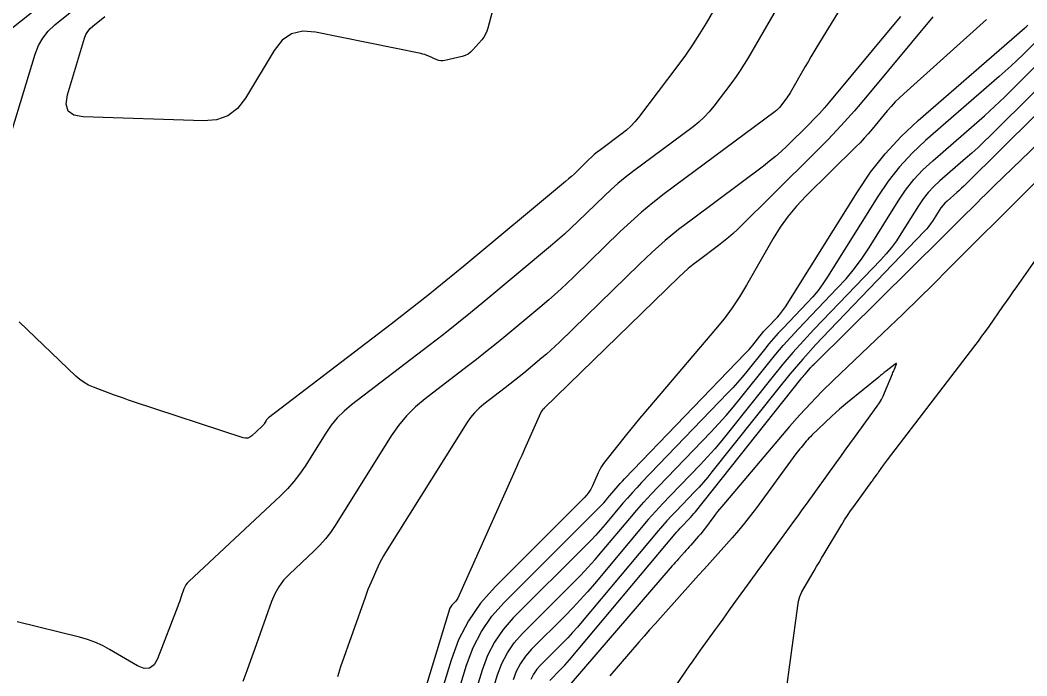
# Model space of a CAD drawing. Extents: x 1005228 to 1008882, y 1883389 to 1885754.
# Drawn here: x 1007802.3 to 1007972.9, y 1884868.6 to 1884979.6 of the extents above; entities that cross this region are included whole.
import ezdxf

# ---------------------------------------------------------------- set-up
doc = ezdxf.new("R2010")
doc.units = 0
doc.layers.add('C-ANNO-NOTE', color=7, linetype='Continuous')
doc.layers.add('S_BRIDGE', color=7, linetype='Continuous')

msp = doc.modelspace()

# ---------------------------------------------------------------- linework, layer by layer
at = {"layer": 'C-ANNO-NOTE'}
for points in [[(1007951.17, 1884997.72), (1007937.32, 1884975.1), (1007936.82, 1884974.27), (1007936.32, 1884973.44), (1007935.83, 1884972.61), (1007935.34, 1884971.77), (1007932.78, 1884967.33), (1007932.6, 1884967.04), (1007932.42, 1884966.75), (1007932.23, 1884966.47), (1007932.03, 1884966.2), (1007931.21, 1884965.12), (1007930.99, 1884964.86), (1007930.76, 1884964.62), (1007930.52, 1884964.39), (1007930.25, 1884964.18), (1007911.47, 1884950.21), (1007909.53, 1884948.71), (1007907.63, 1884947.15), (1007905.79, 1884945.52), (1007904, 1884943.84), (1007896.28, 1884936.31), (1007894.84, 1884934.94), (1007893.38, 1884933.6), (1007891.9, 1884932.29), (1007890.38, 1884931), (1007884.28, 1884925.93), (1007882.75, 1884924.67), (1007881.2, 1884923.42), (1007879.64, 1884922.19), (1007878.07, 1884920.98), (1007870.95, 1884915.53), (1007869.3, 1884914.15), (1007867.8, 1884912.65), (1007866.44, 1884911.01), (1007865.22, 1884909.25), (1007855.71, 1884894.1), (1007854.91, 1884892.92), (1007854.05, 1884891.8), (1007853.12, 1884890.74), (1007852.11, 1884889.74), (1007847.95, 1884885.85), (1007846.98, 1884884.83), (1007846.15, 1884883.72), (1007845.47, 1884882.51), (1007844.92, 1884881.22), (1007842.04, 1884873.06), (1007841.39, 1884871.25), (1007840.74, 1884869.45), (1007840.07, 1884867.65)], [(1007928.76, 1884996.85), (1007918.55, 1884979.16), (1007917.44, 1884977.3), (1007916.27, 1884975.48), (1007915.05, 1884973.7), (1007913.77, 1884971.96), (1007907.09, 1884963.17), (1007906.47, 1884962.41), (1007905.8, 1884961.7), (1007905.09, 1884961.04), (1007904.32, 1884960.43), (1007900.65, 1884957.7), (1007900.12, 1884957.29), (1007899.61, 1884956.87), (1007899.11, 1884956.42), (1007898.62, 1884955.97), (1007896.71, 1884954.1), (1007896.23, 1884953.64), (1007895.73, 1884953.19), (1007895.23, 1884952.75), (1007894.72, 1884952.31), (1007877.53, 1884938.01), (1007874.48, 1884935.5), (1007871.41, 1884933.03), (1007868.31, 1884930.58), (1007865.18, 1884928.16), (1007844.42, 1884912.29), (1007844.31, 1884912.19), (1007844.2, 1884912.08), (1007844.1, 1884911.96), (1007844.02, 1884911.84), (1007843.69, 1884911.32), (1007843.6, 1884911.19), (1007843.51, 1884911.07), (1007843.41, 1884910.95), (1007843.3, 1884910.85), (1007841.6, 1884909.26), (1007841.27, 1884909.01), (1007840.91, 1884908.88), (1007840.53, 1884908.85), (1007840.13, 1884908.93), (1007821.55, 1884915.04), (1007820.69, 1884915.32), (1007819.84, 1884915.62), (1007818.99, 1884915.92), (1007818.14, 1884916.23), (1007814.75, 1884917.48), (1007813.93, 1884917.84), (1007813.16, 1884918.27), (1007812.44, 1884918.78), (1007811.76, 1884919.36), (1007802.17, 1884928.59)], [(1007937.25, 1884993.32), (1007925.67, 1884973.25), (1007925.02, 1884972.17), (1007924.35, 1884971.12), (1007923.64, 1884970.09), (1007922.9, 1884969.08), (1007919.87, 1884965.09), (1007919.08, 1884964.12), (1007918.23, 1884963.22), (1007917.31, 1884962.37), (1007916.34, 1884961.6), (1007906.06, 1884953.95), (1007904.83, 1884953), (1007903.62, 1884952.01), (1007902.45, 1884950.97), (1007901.31, 1884949.9), (1007896.83, 1884945.54), (1007895.7, 1884944.46), (1007894.55, 1884943.4), (1007893.38, 1884942.37), (1007892.19, 1884941.36), (1007880.91, 1884931.97), (1007878.62, 1884930.09), (1007876.31, 1884928.22), (1007873.98, 1884926.39), (1007871.63, 1884924.57), (1007858.46, 1884914.5), (1007857.21, 1884913.45), (1007856.07, 1884912.31), (1007855.03, 1884911.06), (1007854.1, 1884909.72), (1007850.61, 1884904.15), (1007849.69, 1884902.8), (1007848.69, 1884901.51), (1007847.62, 1884900.28), (1007846.46, 1884899.13), (1007830.91, 1884884.59), (1007830.65, 1884884.31), (1007830.42, 1884884.01), (1007830.24, 1884883.68), (1007830.09, 1884883.33), (1007829.57, 1884881.87), (1007829.44, 1884881.51), (1007829.31, 1884881.14), (1007829.18, 1884880.78), (1007829.04, 1884880.42), (1007825.61, 1884871.52), (1007825.02, 1884870.48), (1007824.27, 1884869.93), (1007823.34, 1884869.89), (1007822.23, 1884870.33), (1007817.47, 1884873.11), (1007816.26, 1884873.76), (1007815.01, 1884874.32), (1007813.73, 1884874.79), (1007812.41, 1884875.16), (1007801.84, 1884877.77)], [(1007799.21, 1884976.95), (1007809.49, 1884985.2)], [(1007798.96, 1884954.33), (1007804.88, 1884973.9), (1007805.43, 1884975.33), (1007806.17, 1884976.62), (1007807.1, 1884977.79), (1007808.22, 1884978.83), (1007813.08, 1884982.73)], [(1007951.46, 1884980.29), (1007950.3, 1884978.84), (1007939.46, 1884965.81), (1007938.62, 1884964.82), (1007937.75, 1884963.85), (1007936.86, 1884962.91), (1007935.94, 1884961.98), (1007932.23, 1884958.33), (1007931.29, 1884957.43), (1007930.32, 1884956.57), (1007929.32, 1884955.74), (1007928.29, 1884954.94), (1007916.22, 1884945.97), (1007913.89, 1884944.18), (1007911.63, 1884942.31), (1007909.43, 1884940.37), (1007907.29, 1884938.35), (1007893.71, 1884925.13), (1007892.99, 1884924.43), (1007892.25, 1884923.76), (1007891.5, 1884923.09), (1007890.73, 1884922.45), (1007887.65, 1884919.88), (1007886.88, 1884919.25), (1007886.1, 1884918.62), (1007885.31, 1884918), (1007884.52, 1884917.38), (1007880.92, 1884914.63), (1007880.09, 1884913.94), (1007879.33, 1884913.18), (1007878.65, 1884912.35), (1007878.03, 1884911.46), (1007864.25, 1884889.53), (1007863.89, 1884888.93), (1007863.55, 1884888.32), (1007863.24, 1884887.7), (1007862.94, 1884887.06), (1007861.8, 1884884.51), (1007861.53, 1884883.87), (1007861.26, 1884883.22), (1007861.01, 1884882.57), (1007860.77, 1884881.91), (1007856.63, 1884870.15), (1007856.12, 1884868.44)], [(1007966.08, 1884979.77), (1007952.06, 1884967.19), (1007951.32, 1884966.5), (1007950.6, 1884965.79), (1007949.91, 1884965.05), (1007949.25, 1884964.28), (1007946.66, 1884961.16), (1007946, 1884960.39), (1007945.32, 1884959.64), (1007944.63, 1884958.9), (1007943.92, 1884958.18), (1007935.44, 1884949.82), (1007933.88, 1884948.17), (1007932.44, 1884946.43), (1007931.12, 1884944.59), (1007929.92, 1884942.66), (1007925.39, 1884934.75), (1007924.21, 1884932.8), (1007922.95, 1884930.91), (1007921.6, 1884929.08), (1007920.16, 1884927.32), (1007908.01, 1884913.07), (1007907.27, 1884912.19), (1007906.53, 1884911.3), (1007905.81, 1884910.41), (1007905.08, 1884909.51), (1007901.54, 1884905.06), (1007901.17, 1884904.57), (1007900.84, 1884904.07), (1007900.55, 1884903.54), (1007900.28, 1884903), (1007899.29, 1884900.78), (1007899.02, 1884900.24), (1007898.7, 1884899.73), (1007898.34, 1884899.26), (1007897.93, 1884898.81), (1007882.79, 1884883.7), (1007880.35, 1884880.95), (1007878.29, 1884877.96), (1007876.62, 1884874.74), (1007875.34, 1884871.29), (1007869.34, 1884851.59)], [(1007873.2, 1884854.82), (1007877.97, 1884870.45), (1007879.06, 1884873.4), (1007880.49, 1884876.15), (1007882.25, 1884878.71), (1007884.34, 1884881.06), (1007900.47, 1884897.16), (1007900.85, 1884897.55), (1007901.21, 1884897.94), (1007901.57, 1884898.34), (1007901.92, 1884898.75), (1007903.31, 1884900.4), (1007903.66, 1884900.81), (1007904.01, 1884901.21), (1007904.38, 1884901.61), (1007904.75, 1884902), (1007925.18, 1884923.18), (1007925.52, 1884923.54), (1007925.84, 1884923.9), (1007926.16, 1884924.27), (1007926.46, 1884924.64), (1007927.67, 1884926.16), (1007927.98, 1884926.54), (1007928.3, 1884926.91), (1007928.62, 1884927.27), (1007928.95, 1884927.62), (1007930.62, 1884929.36), (1007931, 1884929.77), (1007931.35, 1884930.21), (1007931.68, 1884930.66), (1007931.99, 1884931.13), (1007944.18, 1884950.6), (1007946.42, 1884953.9), (1007948.89, 1884957.02), (1007951.59, 1884959.94), (1007954.5, 1884962.67), (1007972.48, 1884978.27), (1007972.77, 1884978.53), (1007973.05, 1884978.79)], [(1007976.07, 1884977.63), (1007972.19, 1884973.79), (1007971.22, 1884972.84), (1007970.23, 1884971.91), (1007969.22, 1884970.99), (1007968.2, 1884970.09), (1007955.72, 1884959.26), (1007953.44, 1884957.12), (1007951.33, 1884954.83), (1007949.39, 1884952.39), (1007947.64, 1884949.8), (1007939.1, 1884936.17), (1007938.34, 1884935.01), (1007937.51, 1884933.89), (1007936.63, 1884932.82), (1007935.7, 1884931.8), (1007931.58, 1884927.5), (1007930.76, 1884926.63), (1007929.95, 1884925.74), (1007929.18, 1884924.82), (1007928.42, 1884923.89), (1007925.43, 1884920.14), (1007924.67, 1884919.21), (1007923.89, 1884918.29), (1007923.09, 1884917.4), (1007922.26, 1884916.53), (1007907.61, 1884901.34), (1007906.8, 1884900.48), (1007906, 1884899.61), (1007905.22, 1884898.73), (1007904.46, 1884897.84), (1007901.43, 1884894.23), (1007900.66, 1884893.34), (1007899.88, 1884892.46), (1007899.07, 1884891.6), (1007898.25, 1884890.76), (1007885.89, 1884878.42), (1007884.15, 1884876.47), (1007882.69, 1884874.35), (1007881.51, 1884872.06), (1007880.6, 1884869.61), (1007877.07, 1884858.04)], [(1007880.77, 1884860.7), (1007883.22, 1884868.77), (1007883.95, 1884870.72), (1007884.89, 1884872.54), (1007886.05, 1884874.22), (1007887.44, 1884875.78), (1007896.03, 1884884.36), (1007897.3, 1884885.66), (1007898.54, 1884886.98), (1007899.75, 1884888.33), (1007900.94, 1884889.71), (1007905.61, 1884895.28), (1007906.79, 1884896.66), (1007907.99, 1884898.02), (1007909.22, 1884899.36), (1007910.47, 1884900.67), (1007919.34, 1884909.87), (1007920.66, 1884911.27), (1007921.93, 1884912.69), (1007923.18, 1884914.15), (1007924.39, 1884915.63), (1007929.16, 1884921.62), (1007930.37, 1884923.11), (1007931.61, 1884924.56), (1007932.89, 1884925.99), (1007934.2, 1884927.39), (1007940.78, 1884934.24), (1007942.27, 1884935.87), (1007943.68, 1884937.58), (1007944.99, 1884939.36), (1007946.21, 1884941.21), (1007951.09, 1884949.01), (1007952.36, 1884950.88), (1007953.76, 1884952.64), (1007955.29, 1884954.3), (1007956.94, 1884955.85), (1007963.97, 1884961.94), (1007965.7, 1884963.47), (1007967.4, 1884965.02), (1007969.08, 1884966.61), (1007970.73, 1884968.22), (1007977.98, 1884975.4)], [(1007986, 1884975.09), (1007962.61, 1884951.92), (1007962.22, 1884951.54), (1007961.83, 1884951.17), (1007961.43, 1884950.81), (1007961.03, 1884950.45), (1007959.38, 1884949.02), (1007958.99, 1884948.66), (1007958.64, 1884948.27), (1007958.31, 1884947.86), (1007958.01, 1884947.42), (1007956.88, 1884945.61), (1007956.59, 1884945.17), (1007956.27, 1884944.74), (1007955.93, 1884944.33), (1007955.58, 1884943.94), (1007939.45, 1884927.15), (1007937.16, 1884924.71), (1007934.93, 1884922.22), (1007932.76, 1884919.68), (1007930.65, 1884917.09), (1007919.55, 1884903.14), (1007918.84, 1884902.27), (1007918.11, 1884901.42), (1007917.35, 1884900.58), (1007916.58, 1884899.76), (1007913.46, 1884896.52), (1007912.68, 1884895.7), (1007911.92, 1884894.87), (1007911.17, 1884894.03), (1007910.44, 1884893.17), (1007897.54, 1884877.8), (1007896.74, 1884876.87), (1007895.93, 1884875.97), (1007895.1, 1884875.08), (1007894.25, 1884874.21), (1007890.53, 1884870.5), (1007889.86, 1884869.74), (1007889.29, 1884868.92), (1007888.83, 1884868.03)], [(1007892.08, 1884867.86), (1007893.84, 1884869.62), (1007894.24, 1884870.03), (1007894.64, 1884870.45), (1007895.02, 1884870.88), (1007895.4, 1884871.32), (1007913.32, 1884892.66), (1007913.59, 1884892.99), (1007913.88, 1884893.3), (1007914.16, 1884893.62), (1007914.45, 1884893.92), (1007915.63, 1884895.14), (1007915.92, 1884895.45), (1007916.2, 1884895.77), (1007916.48, 1884896.09), (1007916.75, 1884896.42), (1007934.62, 1884918.88), (1007934.79, 1884919.09), (1007934.97, 1884919.3), (1007935.14, 1884919.51), (1007935.32, 1884919.72), (1007936.23, 1884920.79), (1007936.3, 1884920.88), (1007936.38, 1884920.96), (1007936.45, 1884921.04), (1007936.53, 1884921.12), (1007936.86, 1884921.42), (1007936.94, 1884921.5), (1007937.02, 1884921.58), (1007937.09, 1884921.65), (1007937.17, 1884921.73), (1007958.58, 1884942.92), (1007959.32, 1884943.64), (1007960.05, 1884944.37), (1007960.78, 1884945.1), (1007961.52, 1884945.82), (1007964.45, 1884948.73), (1007965.18, 1884949.46), (1007965.92, 1884950.18), (1007966.66, 1884950.9), (1007967.4, 1884951.62), (1007982.48, 1884966.15)], [(1007980.09, 1884957.86), (1007961.88, 1884939.77), (1007960.87, 1884938.76), (1007959.86, 1884937.76), (1007958.85, 1884936.76), (1007957.84, 1884935.76), (1007953.79, 1884931.75), (1007952.78, 1884930.75), (1007951.76, 1884929.76), (1007950.73, 1884928.77), (1007949.7, 1884927.78), (1007940.07, 1884918.63), (1007938.14, 1884916.75), (1007936.27, 1884914.82), (1007934.45, 1884912.84), (1007932.68, 1884910.82), (1007921.19, 1884897.28), (1007920.84, 1884896.86), (1007920.5, 1884896.44), (1007920.17, 1884896.01), (1007919.84, 1884895.58), (1007918.47, 1884893.7), (1007918.19, 1884893.33), (1007917.9, 1884892.96), (1007917.6, 1884892.61), (1007917.29, 1884892.25), (1007915.95, 1884890.75), (1007915.69, 1884890.46), (1007915.43, 1884890.17), (1007915.16, 1884889.88), (1007914.9, 1884889.58), (1007913.85, 1884888.41), (1007913.59, 1884888.12), (1007913.33, 1884887.82), (1007913.07, 1884887.53), (1007912.81, 1884887.23), (1007894.27, 1884865.77)], [(1007931.95, 1884864.67), (1007934.07, 1884880.48), (1007934.22, 1884881.29), (1007934.45, 1884882.07), (1007934.76, 1884882.83), (1007935.15, 1884883.55), (1007936.85, 1884886.41), (1007937.27, 1884887.12), (1007937.7, 1884887.83), (1007938.12, 1884888.54), (1007938.55, 1884889.26), (1007941.53, 1884894.23), (1007942.01, 1884895.02), (1007942.51, 1884895.8), (1007943.03, 1884896.56), (1007943.56, 1884897.32), (1007946.63, 1884901.52), (1007946.73, 1884901.66), (1007946.83, 1884901.8), (1007946.93, 1884901.93), (1007947.03, 1884902.07), (1007947.42, 1884902.62), (1007947.52, 1884902.75), (1007947.62, 1884902.89), (1007947.72, 1884903.03), (1007947.82, 1884903.16), (1007948.62, 1884904.27), (1007948.79, 1884904.5), (1007948.96, 1884904.73), (1007949.13, 1884904.96), (1007949.3, 1884905.18), (1007964.06, 1884924.48), (1007964.68, 1884925.3), (1007965.29, 1884926.12), (1007965.89, 1884926.95), (1007966.48, 1884927.79), (1007968.84, 1884931.14), (1007969.43, 1884931.98), (1007970.01, 1884932.82), (1007970.6, 1884933.66), (1007971.19, 1884934.5), (1007976.73, 1884942.4)], [(1007902.59, 1884851.04), (1007915.1, 1884869.4), (1007915.72, 1884870.3), (1007916.34, 1884871.19), (1007916.97, 1884872.08), (1007917.61, 1884872.97), (1007920.16, 1884876.49), (1007920.8, 1884877.37), (1007921.43, 1884878.25), (1007922.07, 1884879.14), (1007922.71, 1884880.02), (1007926.92, 1884885.84), (1007927.64, 1884886.83), (1007928.36, 1884887.82), (1007929.08, 1884888.81), (1007929.8, 1884889.8), (1007932.69, 1884893.76), (1007933.41, 1884894.75), (1007934.13, 1884895.74), (1007934.85, 1884896.73), (1007935.56, 1884897.72), (1007940.59, 1884904.69), (1007941.36, 1884905.76), (1007942.13, 1884906.82), (1007942.91, 1884907.89), (1007943.68, 1884908.96), (1007947.55, 1884914.31), (1007947.91, 1884914.84), (1007948.24, 1884915.39), (1007948.54, 1884915.96), (1007948.8, 1884916.55), (1007950.13, 1884919.77), (1007950.21, 1884919.96), (1007950.29, 1884920.15), (1007950.37, 1884920.34), (1007950.45, 1884920.53), (1007950.78, 1884921.28), (1007950.83, 1884921.43), (1007950.82, 1884921.5), (1007950.75, 1884921.5), (1007950.61, 1884921.41), (1007949.05, 1884920.21), (1007948.74, 1884919.97), (1007948.43, 1884919.72), (1007948.12, 1884919.47), (1007947.81, 1884919.22), (1007942.52, 1884914.93), (1007941.84, 1884914.36), (1007941.16, 1884913.77), (1007940.5, 1884913.18), (1007939.84, 1884912.57), (1007936.46, 1884909.35), (1007936.21, 1884909.11), (1007935.97, 1884908.86), (1007935.74, 1884908.61), (1007935.52, 1884908.35), (1007934.63, 1884907.3), (1007934.41, 1884907.04), (1007934.19, 1884906.77), (1007933.98, 1884906.5), (1007933.78, 1884906.23), (1007927.07, 1884897.09), (1007926.09, 1884895.78), (1007925.07, 1884894.49), (1007924.02, 1884893.23), (1007922.94, 1884891.99), (1007918.21, 1884886.71), (1007917.28, 1884885.68), (1007916.36, 1884884.65), (1007915.44, 1884883.62), (1007914.51, 1884882.58), (1007910.82, 1884878.46), (1007909.9, 1884877.43), (1007908.98, 1884876.39), (1007908.07, 1884875.35), (1007907.16, 1884874.3), (1007902.25, 1884868.62)]]:
    msp.add_lwpolyline(points, dxfattribs=at)
at = {"layer": 'S_BRIDGE'}
for points in [[(1007883.69, 1884986.4), (1007881.58, 1884978.29), (1007881.4, 1884977.76), (1007881.17, 1884977.25), (1007880.89, 1884976.78), (1007880.54, 1884976.33), (1007879.05, 1884974.61), (1007878.66, 1884974.22), (1007878.22, 1884973.91), (1007877.73, 1884973.66), (1007877.2, 1884973.5), (1007874.31, 1884972.81), (1007873.96, 1884972.76), (1007873.61, 1884972.76), (1007873.27, 1884972.82), (1007872.93, 1884972.94), (1007871.59, 1884973.54), (1007871.25, 1884973.68), (1007870.91, 1884973.8), (1007870.56, 1884973.9), (1007870.2, 1884973.98), (1007852.38, 1884977.62), (1007850.21, 1884977.78), (1007848.32, 1884977.32), (1007846.7, 1884976.23), (1007845.35, 1884974.53), (1007840.52, 1884966.46), (1007839.17, 1884964.7), (1007837.53, 1884963.47), (1007835.61, 1884962.76), (1007833.4, 1884962.58), (1007813.03, 1884963.26), (1007811.45, 1884963.54), (1007810.48, 1884964.26), (1007810.11, 1884965.41), (1007810.36, 1884967), (1007813.26, 1884976.6), (1007813.49, 1884977.19), (1007813.8, 1884977.73), (1007814.18, 1884978.21), (1007814.65, 1884978.64), (1007816.66, 1884980.26)], [(1007956.98, 1884980.22), (1007945.85, 1884966.84), (1007943.68, 1884964.3), (1007941.46, 1884961.82), (1007939.17, 1884959.39), (1007936.82, 1884957.02), (1007923.9, 1884944.28), (1007923.12, 1884943.54), (1007922.32, 1884942.83), (1007921.49, 1884942.14), (1007920.64, 1884941.49), (1007917.2, 1884938.92), (1007916.35, 1884938.27), (1007915.52, 1884937.59), (1007914.72, 1884936.88), (1007913.94, 1884936.14), (1007891.14, 1884913.94), (1007891.13, 1884913.93), (1007891.12, 1884913.91), (1007891.1, 1884913.9), (1007891.09, 1884913.89), (1007891.03, 1884913.84), (1007891.01, 1884913.83), (1007891, 1884913.81), (1007890.98, 1884913.8), (1007890.96, 1884913.79), (1007890.89, 1884913.74), (1007890.88, 1884913.72), (1007890.86, 1884913.71), (1007890.85, 1884913.69), (1007890.84, 1884913.67), (1007890.63, 1884913.34), (1007890.59, 1884913.28), (1007890.56, 1884913.22), (1007890.52, 1884913.15), (1007890.49, 1884913.09), (1007887.78, 1884906.98), (1007887.31, 1884905.94), (1007886.85, 1884904.9), (1007886.38, 1884903.86), (1007885.92, 1884902.82), (1007876.48, 1884881.78), (1007876.39, 1884881.61), (1007876.29, 1884881.44), (1007876.17, 1884881.29), (1007876.04, 1884881.14), (1007875.48, 1884880.58), (1007875.35, 1884880.44), (1007875.24, 1884880.28), (1007875.15, 1884880.11), (1007875.09, 1884879.93), (1007865.47, 1884848.37)], [(1007981.99, 1884975.24), (1007966.67, 1884960.07), (1007965.65, 1884959.07), (1007964.62, 1884958.1), (1007963.56, 1884957.14), (1007962.5, 1884956.2), (1007958.16, 1884952.43), (1007957.14, 1884951.48), (1007956.2, 1884950.46), (1007955.34, 1884949.37), (1007954.55, 1884948.21), (1007951.57, 1884943.45), (1007950.8, 1884942.29), (1007949.97, 1884941.16), (1007949.08, 1884940.08), (1007948.14, 1884939.05), (1007936.83, 1884927.27), (1007935.03, 1884925.35), (1007933.27, 1884923.39), (1007931.57, 1884921.39), (1007929.91, 1884919.36), (1007922.35, 1884909.87), (1007921.2, 1884908.45), (1007920.01, 1884907.06), (1007918.79, 1884905.7), (1007917.54, 1884904.37), (1007912.46, 1884899.11), (1007911.2, 1884897.78), (1007909.97, 1884896.44), (1007908.76, 1884895.07), (1007907.57, 1884893.68), (1007899.68, 1884884.28), (1007898.47, 1884882.87), (1007897.23, 1884881.49), (1007895.96, 1884880.13), (1007894.66, 1884878.8), (1007888.98, 1884873.14), (1007887.96, 1884871.98), (1007887.09, 1884870.73), (1007886.39, 1884869.38), (1007885.85, 1884867.93)]]:
    msp.add_lwpolyline(points, dxfattribs=at)

doc.saveas('drawing.dxf')
